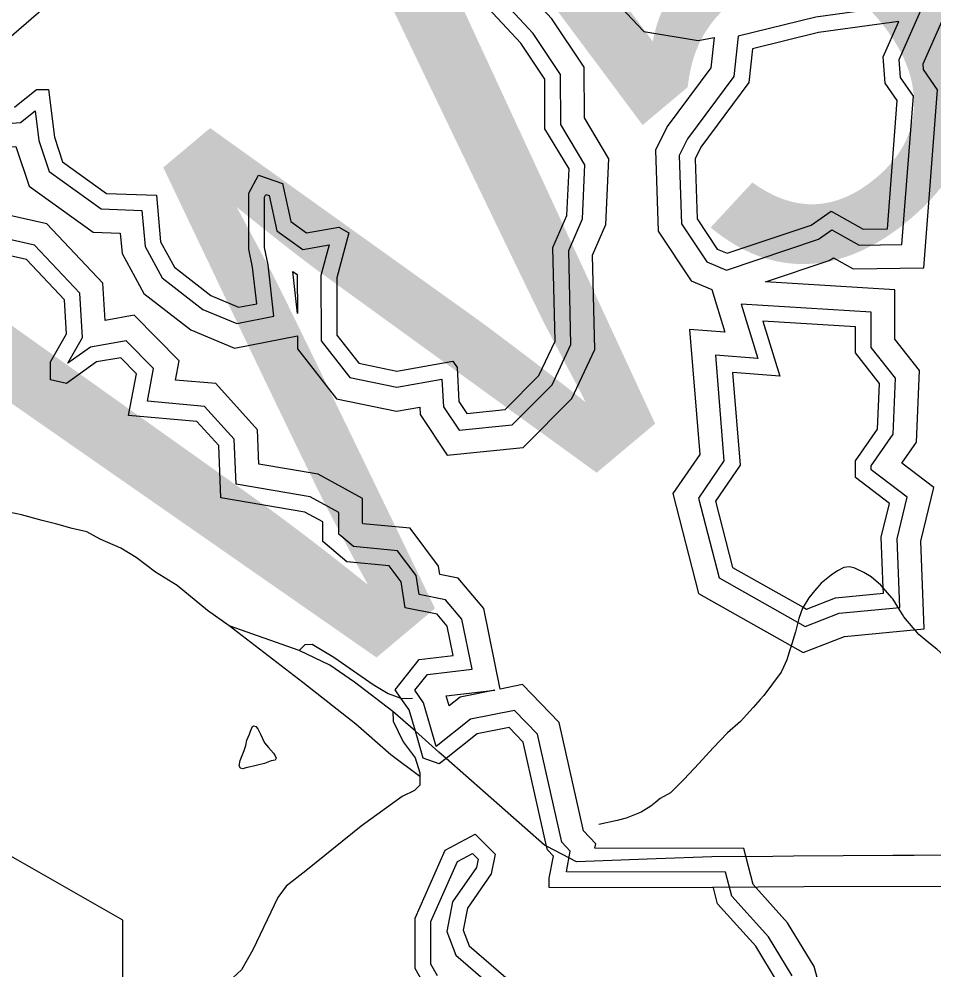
# Model space of a CAD drawing. Extents: x 2001466 to 31450019, y -30647475 to 847247.
# Drawn here: x 2004928 to 2008736, y 683586 to 687543 of the extents above; entities that cross this region are included whole.
import ezdxf

# ---------------------------------------------------------------- set-up
doc = ezdxf.new("R2010")
doc.units = 0
for name, color, linetype in [('Exist Hydrographic Buffer Line', 7, 'Continuous'), ('Exist Hydrographic Island Shore', 7, 'Continuous'), ('Exist Hydrographic Lake Shore', 7, 'Continuous'), ('Exist Hydrographic Misc Water Feature', 7, 'Continuous'), ('Exist Road Non-System Type 51', 7, 'Continuous'), ('Exist Road Primary US Structure NCDOT Private Pedestrian Number Label', 7, 'Continuous'), ('Exist Utilities Electrical Transmission Line', 7, 'Continuous')]:
    doc.layers.add(name, color=color, linetype=linetype)

msp = doc.modelspace()

# ---------------------------------------------------------------- linework, layer by layer
at = {"layer": 'Exist Hydrographic Buffer Line'}
for points in [[(2007273.3, 686710.6), (2007283.8, 686936), (2007182.8, 687103.6), (2007181.7, 687312), (2007068, 687482.5), (2006838.6, 687729.3), (2006728.4, 687972.7), (2006660.4, 688233.8), (2006586, 688357.4), (2006488.5, 688462.1), (2006471.8, 688756.5), (2006445.1, 688793.5)], [(2007370.8, 686687.9), (2007383.5, 686961.2), (2007281.1, 687131.2), (2007280, 687342.1), (2007145.5, 687543.7), (2006921.6, 687784.5), (2006821.6, 688005.7), (2006752.1, 688272.4), (2006665, 688417), (2006584.8, 688503.1), (2006572.7, 688714.9)], [(2006572.7, 688714.9), (2006699.1, 688650.2), (2006702.1, 688649.8), (2006711.9, 688495.5), (2006790.3, 688260.9), (2006839.8, 688004.8), (2007004.4, 687840.3), (2007249.8, 687889.1), (2007267, 687929.1), (2007296.6, 687846.7), (2007337, 687695.1), (2007529.2, 687490.8), (2007755, 687453.2), (2007821.6, 687466.3)], [(2008035.5, 686448.5), (2008299.7, 686537.2), (2008317.5, 686549.6), (2008400.5, 686503.3), (2008694.4, 686506.9), (2008751.3, 687248), (2008693.2, 687333.1), (2008691.3, 687356.6), (2008855.5, 687727.3)], [(2007872.7, 686497.7), (2008255.1, 686626.1), (2008311.9, 686665.5), (2008425.6, 686602), (2008603.2, 686604.2), (2008650.6, 687221), (2008597.3, 687299), (2008591.1, 687373.5), (2008697.2, 687613), (2008244, 687550.5), (2007921.1, 687470.8), (2007903, 687302.8), (2007710, 687044.1), (2007676.1, 686975.3), (2007685.3, 686690.7), (2007790.7, 686532.2), (2007872.7, 686497.7)], [(2007821.6, 687466.3), (2007808.1, 687340.1), (2007625.7, 687095.7), (2007577, 686996.7), (2007587.8, 686659.5), (2007725.1, 686452.9), (2007811.5, 686416.7)], [(2006931.4, 684754.5), (2006862.6, 685090.3), (2006756.4, 685216.6), (2006679.5, 685231.5), (2006674, 685266.6), (2006556, 685424), (2006359.6, 685442.7), (2006357.3, 685444.6), (2006357.3, 685547.7), (2006172.8, 685648.4), (2005926.6, 685690.3), (2005920.6, 685833.7), (2005746.9, 686025.5), (2005579.4, 686040.5), (2005594.6, 686120.4), (2005407.7, 686310), (2005287.1, 686288.7), (2005277.4, 686444), (2005044.1, 686690.9), (2004722.6, 686763.1), (2004606.4, 686719.6), (2004596.9, 686727.3), (2004645.8, 686898.9), (2004561.6, 687200.5)], [(2004611.5, 687210.1), (2004613.7, 687165.2), (2004724.8, 686997.2), (2004915.5, 687012), (2004970.5, 686846.8), (2005236.7, 686655.1), (2005349.5, 686651), (2005356.8, 686567.2), (2005447.6, 686401.1), (2005642.9, 686248.8), (2005825.1, 686172.7), (2006087.3, 686224.7)], [(2004774.9, 687099.8), (2004934.7, 687112.2), (2004995.3, 687161.2), (2005011.1, 687036.7), (2005053.8, 686908), (2005270.1, 686752.3), (2005439.9, 686746.2), (2005453.1, 686596.3), (2005524.2, 686466.2), (2005693, 686334.5), (2005835.4, 686275.1), (2005989.2, 686305.6), (2005965.1, 686520), (2005949.9, 686592.2), (2005949.9, 686801.4), (2005956.1, 686812.7), (2005969, 686808.2), (2006000.6, 686661.4), (2006109.3, 686583.2), (2006219, 686602.4), (2006184.6, 686474.8), (2006185.8, 686204), (2006305.5, 686050.7), (2006500.3, 686010.5), (2006688.2, 686043.8), (2006694.7, 685929.2), (2006759.5, 685831.4), (2006981.1, 685854.4), (2007146.8, 686020.5), (2007225.2, 686187.9), (2007216.2, 686579.5), (2007273.3, 686710.6)], [(2006087.3, 686224.7), (2006087.5, 686170), (2006250.2, 685961.6), (2006498.9, 685910.3), (2006596.2, 685927.5), (2006598, 685897.1), (2006710.3, 685727.3), (2007026.1, 685760.1), (2007228.6, 685963.1), (2007324.2, 686167), (2007315.1, 686560.1), (2007370.8, 686687.9)], [(2006575.2, 684749.6), (2006627.7, 684815.8), (2006813.9, 684837.8), (2006771.2, 685046), (2006703.5, 685126.6), (2006593, 685148), (2006580.6, 685227.2), (2006503.4, 685330.1), (2006319.7, 685347.6), (2006258.9, 685398.8), (2006258.9, 685489.3), (2006140.1, 685554.1), (2005831.6, 685606.6), (2005823.8, 685794), (2005699.8, 685930.9), (2005462.4, 685952.2), (2005488.3, 686088.1), (2005373.9, 686204.1), (2005225.3, 686177.9), (2005132, 686111.3), (2005192.9, 686217.7), (2005181.4, 686402.3), (2004993.2, 686601.4), (2004729.6, 686660.6)], [(2006086.9, 686318), (2006067.3, 686492.2), (2006085.5, 686479.1), (2006086.2, 686479.2), (2006086.9, 686318)], [(2008696.1, 685004.9), (2008681.9, 685370.2), (2008735.9, 685592.7), (2008602.2, 685694.3), (2008663, 685782), (2008675.9, 686080.5), (2008573.3, 686210.3), (2008573.3, 686416.1), (2008035.5, 686448.5)], [(2007811.5, 686416.7), (2007866.5, 686239.3), (2007719, 686251.1), (2007761.4, 685730.9), (2007649.9, 685567.9), (2007756.7, 685152.5), (2008192.1, 684906.8)], [(2008594.1, 685094.1), (2008583.1, 685380.1), (2008625.1, 685553.3), (2008474.9, 685667.4), (2008474.9, 685683.3), (2008565.9, 685814.7), (2008576, 686048.2), (2008474.9, 686176.2), (2008474.9, 686323.4), (2007933.3, 686356.1), (2008003.6, 686129.6), (2007826.5, 686143.8), (2007862.4, 685704.2), (2007756.4, 685549.2), (2007841.6, 685217.6), (2008200, 685015.4)], [(2008200, 685015.4), (2008341.5, 685070.1), (2008594.1, 685094.1)], [(2008192.1, 684906.8), (2008364.3, 684973.4), (2008696.1, 685004.9)], [(2006641, 684597.1), (2006612.1, 684697.5), (2006575.2, 684749.6)], [(2006706.3, 684726), (2006909.1, 684750)], [(2006909.1, 684750), (2006764.4, 684720.8), (2006718.3, 684684.4)], [(2007277.6, 684165.3), (2007176.1, 684615.1), (2007023.9, 684773.2), (2006931.4, 684754.5)], [(2006718.3, 684684.4), (2006706.3, 684726)], [(2007187.4, 684117.8), (2007086.2, 684566.7), (2006990.5, 684666), (2006807, 684629), (2006664.3, 684516.4)], [(2006664.3, 684516.4), (2006641, 684597.1)], [(2007324.9, 684092.2), (2007328.3, 684110.6), (2007277.6, 684165.3)], [(2007206.8, 683993.9), (2007222.6, 684079.8), (2007187.4, 684117.8)], [(2006670, 683562.2), (2006642.8, 683609.5), (2006642.8, 683788.1), (2006753.1, 684037.6), (2006815, 684070.4), (2006838.7, 684046.4), (2006831.6, 684012.3), (2006732.4, 683869.3), (2006709.4, 683745.9), (2006746.8, 683647), (2006951.8, 683470.1)], [(2007945.3, 684091.5), (2007324.9, 684092.2)], [(2008020.6, 683084.5), (2008113.7, 683048.6), (2008373.3, 683104), (2008237.2, 683600.6), (2008126.5, 683782.7), (2007984, 683941.5), (2007945.3, 684091.5)], [(2007869, 683993.2), (2007206.8, 683993.9)], [(2008146, 683561.2), (2008047.2, 683723.8), (2007894.7, 683893.6), (2007869, 683993.2)]]:
    msp.add_lwpolyline(points, dxfattribs=at)
at = {"layer": 'Exist Hydrographic Island Shore'}
for points in [[(2007875.3, 686567.8), (2008225.4, 686685.3), (2008308.2, 686742.8), (2008442.3, 686667.9), (2008542.4, 686669.1), (2008583.4, 687203), (2008533.3, 687276.3), (2008524.3, 687384.7), (2008589.5, 687531.9), (2008256.4, 687486), (2007981.4, 687418.1), (2007966.4, 687277.9), (2007766.2, 687009.7), (2007742.3, 686961), (2007750.2, 686711.4), (2007834.3, 686585), (2007875.3, 686567.8)], [(2008525.3, 685175.6), (2008517.1, 685386.7), (2008551.2, 685527), (2008409.3, 685634.9), (2008409.3, 685703.9), (2008501.2, 685836.5), (2008509.4, 686026.7), (2008409.3, 686153.4), (2008409.3, 686261.6), (2008024.1, 686284.9), (2008095, 686056.5), (2007898.2, 686072.2), (2007929.7, 685686.3), (2007827.3, 685536.7), (2007898.2, 685261), (2008192, 685095.2)], [(2008192, 685095.2), (2008205.2, 685087.7), (2008326.2, 685134.6), (2008526.2, 685153.5), (2008525.3, 685175.6)]]:
    msp.add_lwpolyline(points, dxfattribs=at)
at = {"layer": 'Exist Hydrographic Lake Shore'}
for points in [[(2007208.3, 686725.7), (2007217.3, 686919.1), (2007117.3, 687085.2), (2007116.2, 687292), (2007016.4, 687441.7), (2006783.2, 687692.5), (2006666.3, 687950.8), (2006599.3, 688208.1), (2006533.3, 688317.7), (2006424.4, 688434.7), (2006407.4, 688733.7), (2006387.3, 688761.4)], [(2004909.3, 687176), (2005000.3, 687249.7), (2005050.3, 687248.7), (2005075.3, 687051.3), (2005109.4, 686948.9), (2005292.3, 686817.2), (2005500.2, 686809.7), (2005517.2, 686615.7), (2005575.3, 686509.6), (2005726.4, 686391.7), (2005842.2, 686343.4), (2005917.3, 686358.2), (2005900.3, 686509.5), (2005884.3, 686585.3), (2005884.3, 686818.3), (2005925.3, 686892.8), (2006025.4, 686858), (2006059.4, 686699.9), (2006125.2, 686652.6), (2006259.3, 686676.1), (2006300.3, 686652.3), (2006250.3, 686466.3), (2006251.3, 686226.7), (2006342.4, 686110.1), (2006501.3, 686077.3), (2006734.2, 686118.5), (2006751.2, 686092), (2006759.2, 685950.6), (2006792.2, 685900.8), (2006951.2, 685917.3), (2007092.2, 686058.7), (2007159.3, 686201.8), (2007150.3, 686592.4), (2007208.3, 686725.7)], [(2006518, 684716.9), (2006493.3, 684751.8), (2006593.1, 684877.8), (2006735.2, 684894.6), (2006710.2, 685016.6), (2006668.2, 685066.6), (2006535.3, 685092.3), (2006518.3, 685200.9), (2006468.3, 685267.6), (2006293.1, 685284.3), (2006193.3, 685368.3), (2006193.3, 685450.3), (2006118.2, 685491.3), (2005768.2, 685550.8), (2005759.2, 685767.6), (2005668.4, 685867.8), (2005384.4, 685893.3), (2005417.4, 686066.5), (2005351.3, 686133.5), (2005251.3, 686115.9), (2005126.2, 686026.6), (2005059.3, 686041), (2005059.4, 686116.5), (2005126.2, 686233.2), (2005117.4, 686374.5), (2004959.3, 686541.8), (2004734.3, 686592.3)], [(2006578, 684578.9), (2006552.1, 684668.7), (2006518, 684716.9)], [(2007123.9, 684101.2), (2007026.2, 684534.3), (2006968.2, 684594.6), (2006835.3, 684567.8), (2006706.3, 684466)], [(2006706.3, 684466), (2006677.2, 684443), (2006610.2, 684467.3), (2006578, 684578.9)], [(2006619.2, 683518.9), (2006577.1, 683591.9), (2006577.1, 683801.9), (2006702.2, 684084.9), (2006827.3, 684151.3), (2006910.1, 684067.5), (2006893.1, 683985.8), (2006794.3, 683843.4), (2006777.3, 683752), (2006802.3, 683685.8), (2006985.2, 683527.9)], [(2007135.3, 683967.8), (2007152.1, 684059.3), (2007127.3, 684086.1), (2007123.9, 684101.2)], [(2007818.1, 683927.6), (2007135.3, 683928.4), (2007135.3, 683967.8)], [(2008085.1, 683535), (2007994.3, 683684.5), (2007835.1, 683861.7), (2007818.1, 683927.6)]]:
    msp.add_lwpolyline(points, dxfattribs=at)
at = {"layer": 'Exist Hydrographic Misc Water Feature'}
for p, q in [((2007814, 683930.7), (2008194, 683933)), ((2008194, 683933), (2008775.9, 683935.3))]:
    msp.add_line(p, q, dxfattribs=at)
msp.add_lwpolyline([(2005904, 684433.4), (2005892.1, 684431.4), (2005872, 684427.4), (2005860.1, 684423.4), (2005850, 684425.4), (2005843.9, 684435.4), (2005848, 684457.3), (2005865.8, 684499.4), (2005871.8, 684519.4), (2005875.9, 684541.4), (2005887.8, 684567.4), (2005891.9, 684579.4), (2005899.9, 684599.3), (2005903.8, 684601.4), (2005913.8, 684599.4), (2005921.8, 684589.4), (2005933.9, 684567.4), (2005941.9, 684549.4), (2005949.9, 684531.4), (2005965.9, 684511.5), (2005988, 684487.4), (2005994, 684477.4), (2005998.1, 684467.5), (2005994, 684459.5), (2005978, 684455.5), (2005949.9, 684445.4), (2005925.9, 684439.4), (2005904, 684433.4)], dxfattribs=at)
at = {"layer": 'Exist Road Non-System Type 51'}
for p, q in [((2008560.4, 685134.9), (2008525.3, 685175.6)), ((2006093.6, 684914.7), (2005802.6, 685018.4)), ((2006578, 684578.9), (2006483.9, 684661.8)), ((2006633.8, 684529.8), (2006578, 684578.9)), ((2006676, 684492.7), (2006633.8, 684529.8)), ((2006706.3, 684466), (2006676, 684492.7)), ((2007417.5, 684208.1), (2007341.8, 684190.7)), ((2007190.4, 684066.3), (2007123.9, 684101.2)), ((2008151.4, 684058.9), (2008065.1, 684058.2)), ((2008565.6, 684061.9), (2008151.4, 684058.9)), ((2008653.8, 684062.6), (2008565.6, 684061.9))]:
    msp.add_line(p, q, dxfattribs=at)
for points in [[(2005802.6, 685018.4), (2005712.5, 685082.2), (2005586.2, 685185.8), (2005496.2, 685241.6), (2005416.2, 685301.5), (2005352, 685341.2), (2005266, 685378.9), (2005210, 685408.9), (2005149.8, 685422.7), (2005085.8, 685440.6), (2005023.9, 685456.4), (2004937.8, 685480.2), (2004859.9, 685496), (2004773.8, 685527.7), (2004681.8, 685567.4), (2004599.6, 685609.3), (2004463.4, 685688.9), (2004325.4, 685786.5), (2004217.1, 685862.3), (2004030.8, 685988.2)], [(2008525.3, 685175.6), (2008515, 685187.5), (2008474.9, 685221.5), (2008444.9, 685239.3), (2008406.8, 685257.3), (2008384.7, 685263.1), (2008360.9, 685261), (2008334.8, 685246.9), (2008309, 685229.1), (2008267.1, 685194.9), (2008241.1, 685164.8), (2008215.1, 685134.8), (2008192, 685095.2)], [(2008605.9, 685064.3), (2008565, 685129.6), (2008560.4, 685134.9)], [(2008192, 685095.2), (2008189.4, 685090.7), (2008173.4, 685048.6), (2008159.6, 684992.7), (2008138.7, 684925.4)], [(2008714.7, 684947.6), (2008673.4, 684982), (2008611.3, 685055.7), (2008605.9, 685064.3)], [(2006596.1, 684390.5), (2006476, 684481.6), (2006330.7, 684608), (2006109.4, 684781.9), (2005802.6, 685018.4)], [(2006093.6, 684914.7), (2006118.9, 684940), (2006148.9, 684941.5), (2006239, 684887.8), (2006401.8, 684774), (2006465, 684736), (2006518, 684716.9)], [(2008775.6, 684895.8), (2008747.6, 684920.1), (2008714.7, 684947.6)], [(2006483.9, 684661.8), (2006324.3, 684783.5), (2006221.6, 684854.6), (2006093.6, 684914.7)], [(2008138.7, 684925.4), (2008137.8, 684922.5), (2008123.8, 684876.6), (2008110, 684846.4)], [(2008110, 684846.4), (2008100, 684824.5), (2008060.1, 684770.5), (2008028.2, 684728.3), (2008013.1, 684711)], [(2006518, 684716.9), (2006521.8, 684715.5), (2006565.8, 684716.9)], [(2008013.1, 684711), (2007984.4, 684678.2), (2007955.7, 684647.2)], [(2006483.9, 684661.8), (2006485.5, 684620.7), (2006526.6, 684535.3), (2006577.1, 684468.9), (2006596.1, 684405.7), (2006596.1, 684390.5)], [(2007955.7, 684647.2), (2007930.6, 684620.1), (2007876.6, 684572), (2007816.9, 684509.8), (2007757, 684445.6), (2007697.3, 684379.6), (2007639.3, 684323.4), (2007597.4, 684299.3), (2007578.2, 684283.8)], [(2007123.9, 684101.2), (2007115.9, 684105.3), (2006706.3, 684466)], [(2006596.1, 684390.5), (2006596.1, 684355.1), (2006574, 684333), (2006523.4, 684307.7), (2006352.8, 684184.4), (2006122.1, 683997.9), (2006039.9, 683934.6), (2006005.2, 683887.2), (2005900.9, 683669.1), (2005853.5, 683586.9), (2005799.8, 683536.3), (2005752.4, 683504.7), (2005562.8, 683492), (2005385.8, 683498.4), (2005359.8, 683499.4)], [(2007578.2, 684283.8), (2007557.6, 684267.3), (2007517.7, 684243.1), (2007455.7, 684216.9), (2007417.5, 684208.1)], [(2007580.5, 684047.9), (2007248.6, 684035.8), (2007190.4, 684066.3)], [(2008065.1, 684058.2), (2007811.1, 684056.3), (2007580.5, 684047.9)], [(2008973, 684065.1), (2008879.2, 684064.2), (2008653.8, 684062.6)]]:
    msp.add_lwpolyline(points, dxfattribs=at)
at = {"layer": 'Exist Utilities Electrical Transmission Line'}
for points in [[(2013834, 693635.4), (2009903.7, 691245.5), (2007802.8, 689924.1), (2007241.9, 689500.7), (2004309.3, 686963.9)], [(2018161.4, 683064.2), (2017287.5, 683859.6), (2015765.6, 683636.5), (2015129.7, 683558.9), (2015024.4, 683545.4), (2014193.4, 683137.3), (2012491.3, 682551.8), (2010632.4, 682169.5), (2007124.7, 681382.6), (2005359.8, 682170), (2005359.8, 683792.6), (2003678.3, 684753.3)]]:
    msp.add_lwpolyline(points, dxfattribs=at)

# ---------------------------------------------------------------- texts
at = {"layer": 'Exist Road Primary US Structure NCDOT Private Pedestrian Number Label'}
msp.add_text('W514', height=2132.54, rotation=40, dxfattribs=at).set_placement((2005963.9, 684506.5))

doc.saveas('drawing.dxf')
